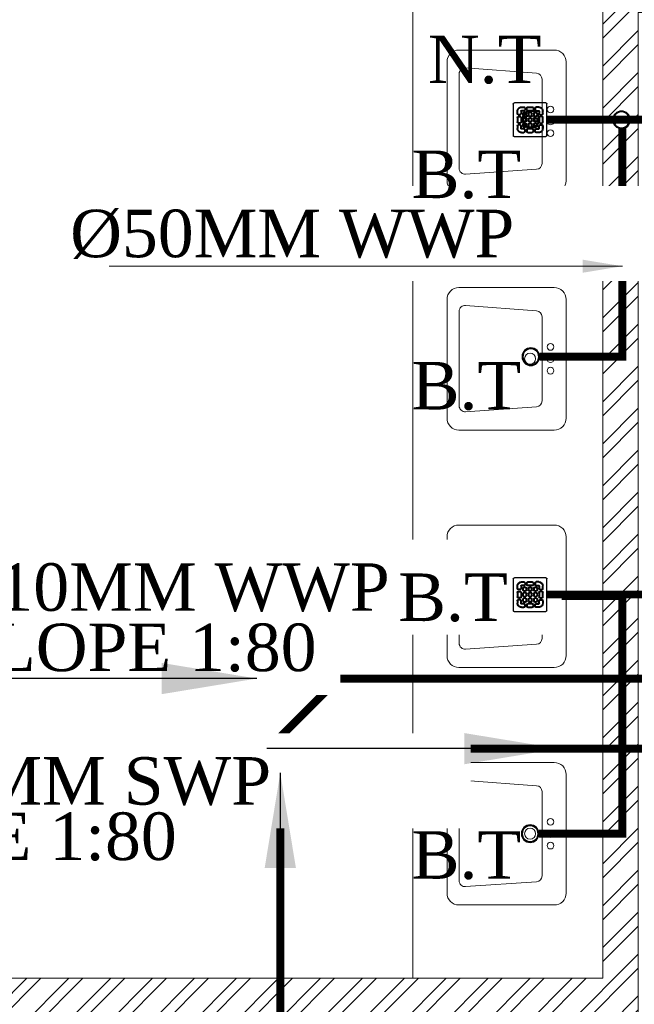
# Model space of a CAD drawing. Header units: inches. Extents: x 105152 to 158499, y 12149 to 30915.
# Tile 295 of 339: x 123823 to 123901, y 29265 to 29389. Entities that reach past the tile are written whole.
import ezdxf

# ---------------------------------------------------------------- set-up
doc = ezdxf.new("R2010")
doc.units = ezdxf.units.IN
doc.header["$MEASUREMENT"] = 0
doc.layers.add('PD_025_TEXT', color=61, linetype='Continuous')
doc.layers.add('PD_BASE', color=8, linetype='Continuous', transparency=0.5)
for name, color, linetype, lineweight in [('PP- 50DIA Soil Waste Sewer pipe', 54, 'Continuous', 25), ('PP- 75DIA Soil Waste Sewer pipe', 90, 'Continuous', 9), ('PP-Soil Pipe', 1, 'Continuous', 25), ('PP-SPRINKLER PIPE', 1, 'Continuous', 0), ('PP-TEXT', 7, 'Continuous', 40), ('PP-WWP', 3, 'Continuous', 25)]:
    doc.layers.add(name, color=color, linetype=linetype, lineweight=lineweight)
doc.styles.add('Arial', font='GOTHIC.TTF')
doc.styles.get("Standard").update_dxf_attribs({"font": 'arial.ttf', "height": 6})
doc.styles.add('TIMES NEW ROMAN', font='times.ttf')
doc.dimstyles.new('ISO-10', dxfattribs={"dimtxt": 6, "dimasz": 0.5, "dimexe": 1.25, "dimexo": 0.625, "dimtad": 1, "dimtoh": 1, "dimdec": 1, "dimlunit": 4, "dimtxsty": 'Standard', "dimblk": 'ARCHTICK', "dimcen": 2.5, "dimclrt": 3, "dimadec": 0, "dimazin": 0, "dimtfac": 1, "dimtdec": 1, "dimtmove": 1, "dimatfit": 3, "dimfxl": 1, "dimarcsym": 0})
doc.dimstyles.new('PP-DIM', dxfattribs={"dimtxt": 4, "dimasz": 1, "dimexe": 1, "dimexo": 1, "dimgap": 0.09, "dimtad": 0, "dimdec": 0, "dimzin": 0, "dimdsep": 46, "dimlunit": 4, "dimtxsty": 'TIMES NEW ROMAN', "dimblk": 'ARCHTICK', "dimcen": 0.09, "dimdle": 1, "dimclrd": 256, "dimclre": 256, "dimclrt": 256, "dimadec": 0, "dimazin": 0, "dimtfac": 1, "dimtdec": 4, "dimtofl": 0, "dimtmove": 1, "dimatfit": 3, "dimfxl": 1, "dimtolj": 1, "dimtzin": 0, "dimlwd": -1, "dimlwe": -1, "dimarcsym": 0})

# ---------------------------------------------------------------- blocks, each defined once
blk = doc.blocks.new('LV')
at = {"color": 251, "lineweight": 5}
for p, q in [((-254.0401739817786, 510.1021831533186), (254.0401739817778, 510.1021831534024)), ((-304.8401739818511, 50.80000000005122), (-304.8401739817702, 459.3021831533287)), ((-205.3310171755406, 127.0031444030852), (-226.34620448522, 430.7748868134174)), ((-201.0144701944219, 458.0358644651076), (203.0815871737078, 458.0358644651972)), ((228.4004074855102, 430.6067419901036), (205.474748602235, 126.8349995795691)), ((304.840173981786, 459.3021831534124), (304.8401739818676, 50.79999999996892)), ((180.1559282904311, 103.4641220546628), (-179.9992828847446, 103.4641220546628)), ((254.0401739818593, -4.11546e-11), (-254.0401739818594, 4.11546e-11))]:
    blk.add_line(p, q, dxfattribs=at)
for centre, radius in [((0.3542386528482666, 154.2893231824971), 23.5787407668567), ((-50.8000000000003, 67.18562783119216), 14.42670316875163), ((-2.274e-13, 67.18562783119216), 15.31096988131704), ((50.79999999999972, 67.18562783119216), 14.42670316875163)]:
    blk.add_circle(centre, radius, dxfattribs=at)
for centre, radius, start, end in [((-254.0401739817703, 459.3021831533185), 50.8, 90.00000000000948, 179.9999999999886), ((254.040173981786, 459.3021831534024), 50.8, 1.15136e-11, 90.0000000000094), ((-201.0144701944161, 432.6358644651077), 25.4, 90.0000000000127, 184.201645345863), ((203.0815871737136, 432.6358644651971), 25.4, 355.4179460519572, 90.00000000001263), ((-179.9992828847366, 128.8641220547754), 25.4, 184.2016453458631, 269.9999999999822), ((180.1559282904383, 128.8641220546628), 25.4, 269.9999999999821, 355.4179460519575), ((-254.0401739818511, 50.80000000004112), 50.8, 179.9999999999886, 269.9999999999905), ((254.0401739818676, 50.7999999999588), 50.8, 269.9999999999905, 1.14754e-11)]:
    blk.add_arc(centre, radius, start, end, dxfattribs=at)
blk = doc.blocks.new('FIRST FLOOR AR PLAN')
at = {"layer": 'PD_BASE', "lineweight": 5}
h = blk.add_hatch(dxfattribs=at)
h.set_pattern_fill('ANSI32', color=256, scale=10)
h.set_pattern_definition([(45, (123733.2206456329, 21360.11650467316), (-2.651650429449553, 2.651650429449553), []), (45, (123734.9884125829, 21360.11650467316), (-2.651650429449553, 2.651650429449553), [])])
h.paths.add_polyline_path([(123743.9915017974, 21362.19848516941), (123700.7415017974, 21362.19848516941), (123700.7415017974, 21357.69848516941), (123743.9915017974, 21357.69848516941)])
h.paths.add_polyline_path([(123658.7415017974, 21362.19848516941), (123615.4915017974, 21362.19848516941), (123615.4915017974, 21357.69848516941), (123658.7415017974, 21357.69848516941)], flags=17)
h.paths.add_polyline_path([(123743.9915017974, 21278.99848516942), (123743.9915017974, 21274.4984851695), (123905.9915017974, 21274.49848516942), (123905.9915017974, 21278.99848516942), (123752.9915017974, 21278.99848516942), (123752.9915017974, 21368.49848516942), (123812.9915017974, 21368.49848516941), (123812.9915017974, 21344.49848516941), (123817.4915017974, 21344.49848516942), (123817.4915017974, 21368.49848516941), (123896.9915017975, 21368.49848516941), (123896.9915017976, 21340.49848516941), (123901.4915017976, 21340.49848516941), (123901.4915017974, 21499.49848516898), (123905.9915017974, 21499.49848516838), (123905.9915017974, 21503.99848516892), (123896.9915017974, 21503.99848516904), (123896.9915017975, 21377.49848516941), (123752.9915017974, 21377.49848516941), (123752.9915017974, 21593.49846078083), (123743.9915017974, 21593.49846078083)])
h.paths.add_polyline_path([(123688.4915069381, 21269.56081110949), (123692.9915069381, 21269.56081110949), (123692.9915069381, 21274.49848516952), (123701.9915017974, 21274.49848516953), (123701.9915017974, 21278.99848516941), (123615.4915017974, 21278.99848516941), (123615.4915017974, 21434.49848516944), (123538.4915017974, 21434.49848516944), (123538.4915017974, 21429.99848516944), (123610.9915017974, 21429.99848516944), (123610.9915017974, 21278.99848516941), (123554.9915017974, 21278.99848516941), (123554.9915017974, 21274.49848516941), (123688.4915069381, 21274.49848516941)])
at = {"layer": 'PD_BASE', "lineweight": 5, "ltscale": 12}
blk.add_line((123872.9915017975, 21377.49848516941), (123872.9915017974, 21503.99848516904), dxfattribs=at)
at = {"layer": 'PD_BASE', "lineweight": 5}
blk.add_lwpolyline([(123905.9915017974, 21278.99848516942), (123752.9915017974, 21278.99848516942), (123752.9915017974, 21368.49848516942), (123812.9915017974, 21368.49848516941), (123812.9915017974, 21344.49848516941), (123817.4915017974, 21344.49848516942), (123817.4915017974, 21368.49848516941), (123896.9915017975, 21368.49848516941), (123896.9915017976, 21340.49848516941), (123901.4915017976, 21340.49848516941), (123901.4915017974, 21499.49848516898), (123905.9915017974, 21499.49848516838), (123905.9915017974, 21503.99848516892), (123896.9915017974, 21503.99848516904), (123896.9915017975, 21377.49848516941), (123752.9915017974, 21377.49848516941), (123752.9915017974, 21593.49846078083), (123743.9915017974, 21593.49846078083), (123743.9915017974, 21278.99848516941), (123743.9915017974, 21278.99848516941)], dxfattribs=at)
at = {"layer": 'PD_BASE', "ltscale": 12, "xscale": 0.0295236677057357, "yscale": 0.0295236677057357, "zscale": 0.0295236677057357, "rotation": 90}
for p in [(123892.3724440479, 21485.74848516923), (123892.3724440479, 21455.74848516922), (123892.3724440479, 21425.74848516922), (123892.3724440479, 21395.74848516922)]:
    blk.add_blockref('LV', p, dxfattribs=at)
blk = doc.blocks.new('BT-PP')
for radius in [37.51963646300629, 33.76767281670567]:
    blk.add_circle((0, 4.547473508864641e-13), radius)
blk = doc.blocks.new('PP-GRATING')
at = {"linetype": 'Continuous'}
for p, q in [((-53.13747282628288, -49.44342391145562), (-53.13747282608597, 49.44342391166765)), ((-49.72758152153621, 52.85331521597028), (49.72758152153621, 52.85331521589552)), ((-27.56328804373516, 40.69137005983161), (-27.56328804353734, 38.6454352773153)), ((-19.60687500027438, 40.69137005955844), (-27.56328705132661, 40.69137005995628)), ((-19.60687500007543, 38.6454352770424), (-27.56328705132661, 38.6454352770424)), ((-19.60687500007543, 38.6454352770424), (-19.60687500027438, 40.69137005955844)), ((-17.3336141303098, 31.82565266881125), (-17.33361413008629, 36.37217436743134)), ((-15.28767934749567, 36.37217433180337), (-17.3336141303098, 36.37217433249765)), ((-17.3336141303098, 31.82565266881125), (-15.2876793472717, 31.82565266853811)), ((-15.2876793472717, 31.82565266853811), (-15.28767934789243, 36.37217436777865)), ((-11.42313586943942, 36.37217242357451), (-11.42313586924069, 31.8256507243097)), ((-9.377201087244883, 36.37217242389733), (-11.42313586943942, 36.37217242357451)), ((-11.42313586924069, 31.82565076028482), (-9.377201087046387, 31.82565072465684)), ((-9.377201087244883, 36.37217242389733), (-9.377201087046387, 31.82565072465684)), ((-7.103939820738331, 38.64543329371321), (-7.103939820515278, 40.69136807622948)), ((-7.103940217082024, 40.6913679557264), (6.535625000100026, 40.6913679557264)), ((-7.103940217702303, 38.64543317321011), (6.535625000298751, 38.64543317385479)), ((6.535625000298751, 40.6913680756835), (6.535625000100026, 38.64543329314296)), ((8.808885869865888, 31.82565068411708), (8.808885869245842, 36.37217230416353)), ((10.85482065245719, 36.37217219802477), (8.808885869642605, 36.37217219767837)), ((8.808885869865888, 31.82565068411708), (10.85482065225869, 31.82565068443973)), ((10.85482065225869, 31.82565068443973), (10.85482065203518, 36.37217230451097)), ((14.71936413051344, 31.82565266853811), (14.71936413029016, 36.37217436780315)), ((14.71936413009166, 36.3721743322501), (16.76529891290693, 36.37217433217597)), ((16.76529891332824, 31.82565266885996), (14.71936413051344, 31.82565266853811)), ((16.76529891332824, 31.82565266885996), (16.76529891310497, 36.37217436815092)), ((19.03855978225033, 40.69137005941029), (26.99497183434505, 40.69137005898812)), ((19.03855978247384, 38.64543527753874), (19.03855978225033, 40.69137005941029)), ((19.03855978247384, 38.64543527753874), (26.99497183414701, 38.64543527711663)), ((26.99497282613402, 40.69137005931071), (26.99497282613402, 38.64543527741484)), ((52.56915760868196, 50.01173912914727), (52.5691576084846, -48.87510869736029)), ((-38.92959239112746, 27.27913092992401), (-40.9755271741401, 27.27913092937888)), ((-40.9755271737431, 27.27913152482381), (-40.9755271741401, 19.32271800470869)), ((-38.92959239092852, 19.32271800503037), (-40.97552717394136, 19.32271811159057)), ((-40.97552717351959, 6.819783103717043), (-40.97552717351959, -6.819781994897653)), ((-38.92959239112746, 6.819783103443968), (-40.97552717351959, 6.819783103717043)), ((-38.92959239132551, 27.2791315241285), (-38.92959239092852, 19.32271800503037)), ((-38.92959239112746, 6.819783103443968), (-38.92959239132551, -6.819781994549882)), ((-36.65633152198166, 17.04945701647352), (-32.10981017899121, 17.0494570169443)), ((-36.65633152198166, 17.04945701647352), (-36.65633152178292, 15.00352223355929)), ((-36.65633152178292, 15.00352223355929), (-32.10981017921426, 15.00352223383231)), ((-32.10980978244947, 11.1389787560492), (-36.65633132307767, 11.1389787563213)), ((-36.65633132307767, 11.1389787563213), (-36.65633132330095, 9.093043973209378)), ((-32.10980978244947, 9.093043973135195), (-36.65633132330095, 9.093043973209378)), ((-32.10980978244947, 9.093043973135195), (-32.10980978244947, 11.1389787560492)), ((-29.83654891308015, 19.32271788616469), (-29.83654891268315, 27.27913104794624)), ((-27.79061413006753, 27.27913104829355), (-29.83654891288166, 27.27913092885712)), ((-29.83654891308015, 19.32271788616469), (-27.79061413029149, 19.32271788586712)), ((-29.83654891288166, -6.819782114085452), (-29.83654891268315, 6.819783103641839)), ((-29.83654891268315, 6.819783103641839), (-27.79061413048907, 6.819783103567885)), ((-27.79061413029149, 19.32271788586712), (-27.79061413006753, 27.27913104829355)), ((-27.79061413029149, -6.819782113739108), (-27.79061413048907, 6.819783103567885)), ((-27.56328804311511, 29.55239179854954), (-27.56328804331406, 27.5064570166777)), ((-27.56328804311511, 29.55239179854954), (-19.60687539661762, 29.55239179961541)), ((-27.56328804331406, 27.5064570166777), (-19.60687539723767, 27.50645701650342)), ((-23.92607065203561, 14.77619622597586), (-23.92607065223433, 19.32271792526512)), ((-21.88013586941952, 19.32271792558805), (-23.92607065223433, 19.32271792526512)), ((-21.88013586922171, 14.77619622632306), (-23.92607065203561, 14.77619622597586)), ((-23.92607065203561, -2.27326066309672), (-23.92607065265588, 2.273261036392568)), ((-21.8801358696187, 2.273261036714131), (-23.92607065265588, 2.273261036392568)), ((-21.88013586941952, 14.77619626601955), (-21.88013586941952, 19.32271788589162)), ((-21.8801358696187, -2.273260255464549), (-21.8801358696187, 2.273261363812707)), ((-19.60687539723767, 27.50645701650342), (-19.60687539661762, 29.55239179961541)), ((-19.60687500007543, 23.64191361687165), (-15.06035345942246, 23.64191361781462)), ((-19.60687499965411, 21.59597883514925), (-19.60687500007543, 23.64191361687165)), ((-19.60687480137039, 21.59597875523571), (-15.0603532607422, 21.59597875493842)), ((-15.06035365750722, 12.50293527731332), (-19.60687499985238, 12.50293527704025)), ((-19.60687460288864, 12.50293535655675), (-19.60687460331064, 10.45700057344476)), ((-15.0603532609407, 10.45700057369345), (-19.60687460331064, 10.45700057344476)), ((-19.60687499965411, 6.592456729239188), (-15.06035345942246, 6.592456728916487)), ((-19.60687499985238, 4.546521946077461), (-19.60687499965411, 6.592456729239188)), ((-19.60687480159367, 4.546522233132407), (-15.0603532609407, 4.546522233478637)), ((-15.06035345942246, 23.64191361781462), (-15.06035345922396, 21.59597883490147)), ((-15.06035326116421, 12.50293535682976), (-15.0603532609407, 10.45700057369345)), ((-15.06035345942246, 6.592456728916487), (-15.06035345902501, 4.546521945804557)), ((-12.78709239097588, 19.32271784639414), (-12.78709239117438, 14.77619614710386)), ((-10.74115760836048, 19.32271796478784), (-12.78709239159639, 19.32271796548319)), ((-12.78709239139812, 14.7761963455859), (-10.74115760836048, 14.77619634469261)), ((-12.78709239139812, 2.273261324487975), (-12.78709239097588, -2.273260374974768)), ((-10.74115760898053, 2.27326107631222), (-12.78709239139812, 2.273261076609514)), ((-10.74115760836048, 19.32271796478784), (-10.74115760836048, 14.77619634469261)), ((-10.74115760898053, 2.27326107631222), (-10.74115760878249, -2.273260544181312)), ((-7.103940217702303, 29.55238981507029), (6.535625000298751, 29.55238981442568)), ((-7.103940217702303, 29.55238981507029), (-7.103940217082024, 27.50645503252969)), ((-7.103940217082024, 27.50645503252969), (6.535625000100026, 27.50645503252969)), ((-6.876614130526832, 14.7761961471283), (-6.876614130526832, 19.32271784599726)), ((-4.830679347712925, 19.3227178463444), (-6.876614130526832, 19.32271784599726)), ((-4.830679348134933, 14.77619614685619), (-6.876614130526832, 14.7761961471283)), ((-6.876614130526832, -2.273260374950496), (-6.876614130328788, 2.273261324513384)), ((-4.830679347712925, 2.273261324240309), (-6.876614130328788, 2.273261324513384)), ((-4.830679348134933, 14.77619614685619), (-4.830679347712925, 19.3227178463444)), ((-4.830679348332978, -2.273260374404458), (-4.830679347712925, 2.273261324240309)), ((-2.557418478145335, 23.64191353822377), (1.98910306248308, 23.64191353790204)), ((-2.55741847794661, 21.59597875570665), (-2.557418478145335, 23.64191353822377)), ((-2.55741847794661, 21.59597875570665), (1.989103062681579, 21.59597875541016)), ((1.98910326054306, 12.50293527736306), (-2.557418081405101, 12.50293527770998)), ((-2.557418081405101, 12.50293527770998), (-2.557418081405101, 10.45700049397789)), ((1.989103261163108, 10.45700049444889), (-2.557418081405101, 10.45700049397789)), ((-2.557418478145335, 6.592457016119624), (1.98910306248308, 6.592457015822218)), ((-2.557418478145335, 4.546522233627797), (-2.557418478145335, 6.592457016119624)), ((-2.557418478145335, 4.546522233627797), (1.98910306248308, 4.546522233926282)), ((1.98910306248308, 23.64191353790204), (1.989103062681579, 21.59597875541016)), ((1.98910326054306, 12.50293527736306), (1.989103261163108, 10.45700049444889)), ((1.98910306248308, 6.592457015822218), (1.98910306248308, 4.546522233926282)), ((4.262364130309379, 19.32271788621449), (4.262364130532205, 14.77619626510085)), ((6.308298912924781, 19.32271788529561), (4.262364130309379, 19.32271788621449)), ((4.262364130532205, 14.77619626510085), (6.308298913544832, 14.77619626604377)), ((4.262364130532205, 2.273261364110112), (4.262364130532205, -2.273260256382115)), ((6.308298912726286, 2.273261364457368), (4.262364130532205, 2.273261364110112)), ((6.308298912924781, 19.32271788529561), (6.308298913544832, 14.77619626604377)), ((6.308298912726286, 2.273261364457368), (6.308298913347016, -2.273260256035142)), ((6.535625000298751, 29.55238981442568), (6.535625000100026, 27.50645503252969)), ((10.17284239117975, 14.77619614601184), (10.1728423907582, 19.32271784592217)), ((12.21877717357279, 19.32271784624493), (10.1728423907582, 19.32271784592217)), ((12.21877717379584, 14.77619614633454), (10.17284239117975, 14.77619614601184)), ((10.17284239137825, -2.273260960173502), (10.17284239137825, 2.273260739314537)), ((12.21877717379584, 2.273260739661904), (10.17284239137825, 2.273260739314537)), ((12.21877717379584, 14.77619614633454), (12.21877717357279, 19.32271784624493)), ((12.21877717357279, -2.273260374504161), (12.21877717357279, 2.273261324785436)), ((14.49203804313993, 23.64191353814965), (19.03855958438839, 23.64191353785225)), ((14.49203804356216, 21.59597875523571), (14.49203804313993, 23.64191353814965)), ((14.49203804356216, 21.59597875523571), (19.03855958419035, 21.59597875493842)), ((19.03855978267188, 12.50293527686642), (14.49203844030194, 12.50293527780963)), ((14.49203844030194, 12.50293527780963), (14.49203843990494, 10.45700049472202)), ((19.03855978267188, 10.45700049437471), (14.49203843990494, 10.45700049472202)), ((14.49203804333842, 6.592456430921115), (19.0385595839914, 6.59245643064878)), ((14.49203804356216, 4.546521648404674), (14.49203804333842, 6.592456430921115)), ((14.49203804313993, 4.546522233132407), (19.03855958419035, 4.546522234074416)), ((26.99497282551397, 29.55239179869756), (19.03856017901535, 29.55239179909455)), ((19.03856017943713, 27.50645701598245), (19.03856017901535, 29.55239179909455)), ((26.99497282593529, 27.50645701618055), (19.03856017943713, 27.50645701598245)), ((19.03855958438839, 23.64191353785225), (19.03855958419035, 21.59597875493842)), ((19.03855978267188, 12.50293527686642), (19.03855978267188, 10.45700049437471)), ((19.0385595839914, 6.59245643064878), (19.03855958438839, 4.546521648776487)), ((21.31182065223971, 19.32271788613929), (21.31182065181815, 14.77619626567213)), ((23.35775543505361, 19.32271788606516), (21.31182065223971, 19.32271788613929)), ((21.31182065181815, 14.77619626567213), (23.35775543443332, 14.776196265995)), ((21.31182065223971, 2.273261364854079), (21.31182065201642, -2.273260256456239)), ((23.35775543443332, 2.273260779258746), (21.3118206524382, 2.27326077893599)), ((23.35775543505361, 19.32271788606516), (23.35775543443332, 14.776196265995)), ((23.35775543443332, 2.273260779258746), (23.35775543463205, -2.273260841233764)), ((26.99497282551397, 29.55239179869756), (26.99497282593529, 27.50645701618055)), ((27.22229891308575, 19.32271788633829), (27.22229891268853, 27.27913104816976)), ((27.22229891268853, 27.27913104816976), (29.26823369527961, 27.27913092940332)), ((29.26823369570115, 19.32271788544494), (27.22229891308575, 19.32271788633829)), ((27.22229891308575, -6.819782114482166), (27.22229891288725, 6.819783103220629)), ((29.26823369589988, 6.819783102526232), (27.22229891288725, 6.819783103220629)), ((29.26823369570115, 19.32271788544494), (29.2682336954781, 27.27913104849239)), ((29.2682336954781, -6.819782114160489), (29.26823369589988, 6.819783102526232)), ((36.08801630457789, 17.04945701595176), (31.54149496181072, 17.04945701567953)), ((36.08801630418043, 15.00352223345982), (31.54149496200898, 15.00352223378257)), ((31.5414945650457, 11.13897875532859), (36.0880161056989, 11.13897875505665)), ((31.5414945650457, 9.09304397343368), (31.5414945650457, 11.13897875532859)), ((31.5414945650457, 9.09304397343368), (36.08801610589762, 9.093043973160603)), ((36.08801630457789, 17.04945701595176), (36.08801630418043, 15.00352223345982)), ((36.0880161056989, 11.13897875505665), (36.08801610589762, 9.093043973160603)), ((38.36127717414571, 27.2791315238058), (38.36127717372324, 19.3227180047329)), ((38.36127717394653, 27.27913092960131), (40.40721195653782, 27.27913092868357)), ((38.36127717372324, 19.3227180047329), (40.40721195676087, 19.32271811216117)), ((38.36127717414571, 6.819783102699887), (38.36127717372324, -6.819781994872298)), ((38.36127717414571, 6.819783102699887), (40.40721195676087, 6.819783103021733)), ((40.40721195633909, 27.2791315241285), (40.40721195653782, 19.32271800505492)), ((40.40721195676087, 6.819783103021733), (40.40721195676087, -6.819781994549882)), ((-40.9755271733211, -6.819781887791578), (-38.92959239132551, -6.819781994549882)), ((-40.9755271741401, -27.27913193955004), (-40.9755271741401, -19.32271842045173)), ((-38.92959239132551, -19.32271842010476), (-40.97552717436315, -19.32271852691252)), ((-38.92959239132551, -27.2791313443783), (-40.97552717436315, -27.27913134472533)), ((-38.92959239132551, -27.27913193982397), (-38.92959239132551, -19.32271842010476)), ((-36.65633152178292, -9.093042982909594), (-32.10981017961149, -9.093042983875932)), ((-36.65633152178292, -9.093042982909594), (-36.65633152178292, -11.13897776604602)), ((-36.65633152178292, -11.13897776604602), (-32.10981017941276, -11.13897776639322)), ((-36.65633152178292, -17.04945743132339), (-36.65633152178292, -15.00352264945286)), ((-36.65633152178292, -15.00352264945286), (-32.10981017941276, -15.00352264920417)), ((-36.65633152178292, -17.04945743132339), (-32.10981017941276, -17.04945743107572)), ((-32.10981017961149, -9.093042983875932), (-32.10981053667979, -11.13897776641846)), ((-29.83654891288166, -6.819782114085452), (-27.79061413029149, -6.819782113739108)), ((-29.83654891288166, -19.32271830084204), (-27.79061413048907, -19.32271830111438)), ((-29.83654891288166, -19.32271830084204), (-29.83654891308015, -27.27913146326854)), ((-27.79061413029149, -27.27913146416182), (-29.83654891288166, -27.27913134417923)), ((-27.79061413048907, -19.32271830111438), (-27.79061413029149, -27.27913146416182)), ((-27.56328804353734, -27.50645743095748), (-19.60687539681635, -27.50645743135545)), ((-27.56328804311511, -29.55239221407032), (-27.56328804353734, -27.50645743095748)), ((-27.56328804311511, -29.55239221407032), (-19.60687539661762, -29.5523922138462)), ((-21.8801358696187, -2.273260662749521), (-23.92607065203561, -2.27326066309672)), ((-23.92607065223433, -19.32271681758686), (-23.92607065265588, -14.77619511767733)), ((-21.8801358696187, -14.77619511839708), (-23.92607065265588, -14.77619511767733)), ((-21.88013586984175, -19.32271681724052), (-23.92607065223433, -19.32271681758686)), ((-21.8801358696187, -19.32271677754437), (-21.88013586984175, -14.77619515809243)), ((-19.60687500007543, -10.45699942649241), (-15.06035345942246, -10.456999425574)), ((-19.60687499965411, -12.50293420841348), (-19.60687500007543, -10.45699942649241)), ((-15.0603532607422, -21.59597776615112), (-19.60687500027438, -21.59597776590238)), ((-19.60687539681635, -27.50645743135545), (-19.60687539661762, -29.5523922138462)), ((-15.06035365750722, -4.546521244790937), (-19.60687499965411, -4.546521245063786)), ((-19.60687460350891, -4.546521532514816), (-19.60687460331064, -6.592456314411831)), ((-15.06035326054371, -6.592456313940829), (-19.60687460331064, -6.592456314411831)), ((-19.6068748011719, -12.50293428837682), (-15.0603532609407, -12.50293428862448)), ((-19.60687460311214, -21.59597768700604), (-19.60687460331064, -23.6419124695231)), ((-15.06035326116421, -23.64191246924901), (-19.60687460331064, -23.6419124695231)), ((-15.0603532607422, -4.546521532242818), (-15.06035326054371, -6.592456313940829)), ((-15.06035345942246, -10.456999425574), (-15.06035345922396, -12.5029342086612)), ((-15.0603532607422, -21.59597768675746), (-15.06035326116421, -23.64191246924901)), ((-12.78709239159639, -2.27326054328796), (-10.74115760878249, -2.273260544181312)), ((-12.78709239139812, -14.77619519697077), (-12.78709239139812, -19.32271689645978)), ((-10.74115760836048, -14.77619507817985), (-12.78709239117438, -14.77619507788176)), ((-12.78709239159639, -19.32271669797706), (-10.74115760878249, -19.32271669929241)), ((-10.74115760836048, -14.77619507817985), (-10.74115760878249, -19.32271669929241)), ((-7.103940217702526, -27.5064560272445), (6.535624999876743, -27.50645602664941)), ((-7.103940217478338, -29.55239081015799), (-7.103940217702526, -27.5064560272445)), ((-7.103940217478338, -29.55239081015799), (6.535624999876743, -29.5523908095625)), ((-4.830679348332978, -2.273260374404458), (-6.876614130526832, -2.273260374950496)), ((-6.876614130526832, -19.32271689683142), (-6.876614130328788, -14.77619519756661)), ((-4.830679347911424, -14.77619519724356), (-6.876614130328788, -14.77619519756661)), ((-4.830679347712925, -19.32271689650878), (-6.876614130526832, -19.32271689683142)), ((-4.830679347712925, -19.32271689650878), (-4.830679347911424, -14.77619519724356)), ((1.98910326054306, -4.546521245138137), (-2.557418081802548, -4.546521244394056)), ((-2.557418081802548, -4.546521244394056), (-2.557418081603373, -6.59245602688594)), ((1.989103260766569, -6.592456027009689), (-2.557418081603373, -6.59245602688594)), ((-2.557418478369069, -10.45699950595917), (1.98910306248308, -10.45699950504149)), ((-2.557418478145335, -12.50293428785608), (-2.557418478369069, -10.45699950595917)), ((-2.557418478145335, -12.50293428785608), (1.98910306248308, -12.5029342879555)), ((1.989103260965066, -21.59597776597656), (-2.557418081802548, -21.59597776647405)), ((-2.557418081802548, -21.59597776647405), (-2.557418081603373, -23.64191254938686)), ((1.989103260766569, -23.64191254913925), (-2.557418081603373, -23.64191254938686)), ((1.98910326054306, -4.546521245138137), (1.989103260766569, -6.592456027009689)), ((1.98910306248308, -10.45699950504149), (1.98910306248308, -12.5029342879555)), ((1.989103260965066, -21.59597776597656), (1.989103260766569, -23.64191254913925)), ((4.262364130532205, -2.273260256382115), (6.308298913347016, -2.273260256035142)), ((4.262364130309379, -14.77619515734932), (4.262364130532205, -19.32271677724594)), ((6.308298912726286, -14.77619515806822), (4.262364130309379, -14.77619515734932)), ((4.262364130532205, -19.32271677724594), (6.308298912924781, -19.32271677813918)), ((6.308298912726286, -14.77619515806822), (6.308298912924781, -19.32271677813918)), ((6.535624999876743, -29.5523908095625), (6.535624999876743, -27.50645602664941)), ((12.21877717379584, -2.273260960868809), (10.17284239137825, -2.273260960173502)), ((10.1728423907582, -19.32271689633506), (10.17284239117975, -14.77619519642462)), ((12.21877717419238, -14.77619519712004), (10.17284239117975, -14.77619519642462)), ((12.21877717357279, -19.32271689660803), (10.1728423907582, -19.32271689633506)), ((12.21877717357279, -19.32271689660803), (12.21877717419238, -14.77619519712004)), ((19.03855978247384, -4.54652124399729), (14.4920384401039, -4.546521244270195)), ((14.49203843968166, -4.546521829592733), (14.4920384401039, -6.592456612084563)), ((19.03855978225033, -6.592456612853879), (14.4920384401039, -6.592456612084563)), ((14.49203804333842, -10.45699950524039), (19.03855958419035, -10.4569995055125)), ((14.49203804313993, -12.50293428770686), (14.49203804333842, -10.45699950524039)), ((14.49203804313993, -12.50293428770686), (19.03855958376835, -12.50293428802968)), ((19.03855978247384, -21.59597776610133), (14.49203804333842, -21.59597776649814)), ((14.4920384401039, -21.59597776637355), (14.4920384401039, -23.64191254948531)), ((19.03855978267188, -23.64191254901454), (14.4920384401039, -23.64191254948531)), ((19.03855978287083, -4.546521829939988), (19.03855978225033, -6.592456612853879)), ((19.03855958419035, -10.4569995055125), (19.03855958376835, -12.50293428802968)), ((19.03855978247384, -21.59597776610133), (19.03855978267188, -23.64191254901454)), ((26.99497282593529, -27.50645743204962), (19.03856017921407, -27.50645743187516)), ((19.03856017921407, -27.50645743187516), (19.03856017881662, -29.55239221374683)), ((26.99497282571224, -29.55239221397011), (19.03856017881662, -29.55239221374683)), ((21.31182065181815, -2.273260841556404), (23.35775543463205, -2.273260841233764)), ((21.31182065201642, -14.77619515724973), (21.31182065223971, -19.32271677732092)), ((23.35775543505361, -14.77619515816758), (21.31182065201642, -14.77619515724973)), ((21.31182065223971, -19.32271677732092), (23.35775543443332, -19.32271677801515)), ((23.35775543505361, -14.77619515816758), (23.35775543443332, -19.32271677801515)), ((26.99497282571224, -29.55239221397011), (26.99497282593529, -27.50645743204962)), ((29.2682336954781, -6.819782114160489), (27.22229891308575, -6.819782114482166)), ((27.22229891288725, -19.32271830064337), (27.22229891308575, -27.27913146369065)), ((29.26823369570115, -19.32271830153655), (27.22229891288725, -19.32271830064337)), ((27.22229891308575, -27.27913146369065), (29.26823369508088, -27.27913134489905)), ((29.26823369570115, -19.32271830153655), (29.2682336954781, -27.279131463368)), ((36.0880163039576, -9.09304298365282), (31.54149496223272, -9.093042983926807)), ((31.54149496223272, -9.093042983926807), (31.54149531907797, -11.13897776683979)), ((36.08801630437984, -11.13897776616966), (31.54149496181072, -11.13897776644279)), ((36.0880163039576, -15.00352264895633), (31.54149496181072, -15.00352264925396)), ((36.08801630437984, -17.04945743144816), (31.54149496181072, -17.04945743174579)), ((36.0880163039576, -9.09304298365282), (36.08801630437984, -11.13897776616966)), ((36.08801630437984, -17.04945743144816), (36.0880163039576, -15.00352264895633)), ((40.40721195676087, -6.819781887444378), (38.36127717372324, -6.819781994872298)), ((38.36127717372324, -19.32271842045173), (40.40721195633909, -19.32271852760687)), ((38.36127717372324, -27.27913193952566), (38.36127717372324, -19.32271842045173)), ((38.36127717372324, -27.27913134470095), (40.40721195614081, -27.27913134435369)), ((40.40721195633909, -27.27913193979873), (40.40721195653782, -19.32271842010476)), ((49.15926630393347, -52.28500000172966), (-50.29589673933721, -52.28500000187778)), ((-27.56328804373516, -40.69137047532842), (-27.56328804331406, -38.64543569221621)), ((-19.60687500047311, -38.6454356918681), (-27.56328705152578, -38.64543569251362)), ((-19.60687500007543, -40.69137047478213), (-27.56328705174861, -40.69137047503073)), ((-19.60687500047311, -38.6454356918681), (-19.60687500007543, -40.69137047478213)), ((-17.33361413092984, -31.82565308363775), (-17.33361413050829, -36.37217478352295)), ((-17.33361413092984, -31.82565308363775), (-15.28767934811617, -31.82565308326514)), ((-15.28767934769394, -36.37217474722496), (-17.33361413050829, -36.37217474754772)), ((-15.28767934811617, -31.82565308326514), (-15.28767934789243, -36.37217478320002)), ((-11.42313586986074, -36.37217341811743), (-11.42313587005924, -31.82565171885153)), ((-11.42313587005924, -31.82565175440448), (-9.377201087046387, -31.82565171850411)), ((-9.377201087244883, -36.37217341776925), (-11.42313586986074, -36.37217341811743)), ((-9.377201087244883, -36.37217341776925), (-9.377201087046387, -31.82565171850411)), ((6.535624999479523, -38.64543428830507), (-7.103939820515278, -38.6454342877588)), ((-7.103939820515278, -38.6454342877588), (-7.103939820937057, -40.6913690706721)), ((6.535624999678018, -40.6913690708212), (-7.103939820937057, -40.6913690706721)), ((6.546979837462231, -38.68367258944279), (6.535517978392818, -40.72957526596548)), ((8.808885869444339, -31.82565168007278), (8.808885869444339, -36.37217329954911)), ((8.808885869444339, -31.82565168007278), (10.85482065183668, -31.82565167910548)), ((8.83294082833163, -36.42318279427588), (10.87884350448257, -36.4346446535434)), ((10.85482065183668, -31.82565167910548), (10.85482065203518, -36.37217329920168)), ((14.71936413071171, -31.82565308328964), (14.71936412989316, -36.37217478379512)), ((16.76529891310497, -31.82565308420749), (14.71936413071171, -31.82565308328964)), ((14.71936412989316, -36.3721747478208), (16.76529891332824, -36.37217474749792)), ((16.76529891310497, -31.82565308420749), (16.76529891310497, -36.37217478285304)), ((19.03855978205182, -38.64543569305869), (19.03855978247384, -40.69137047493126)), ((19.03855978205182, -38.64543569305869), (26.99497183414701, -38.64543569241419)), ((19.03855978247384, -40.69137047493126), (26.99497183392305, -40.69137047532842)), ((26.99497282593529, -40.69137047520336), (26.99497282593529, -38.64543569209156))]:
    blk.add_line(p, q, dxfattribs=at)
for centre, radius, start, end in [((-49.72758152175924, 49.44342391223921), 3.409891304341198, 89.99999999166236, 179.9999999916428), ((-27.56328804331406, 27.27913092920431), 13.41223913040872, 89.99999498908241, 179.9999970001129), ((-27.56328804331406, 27.27913092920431), 11.366304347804, 89.99999498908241, 179.9999970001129), ((-19.60687499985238, 31.82565266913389), 4.319195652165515, 269.9999899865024, 359.9999999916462), ((-19.60687499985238, 31.82565266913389), 2.273260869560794, 269.9999899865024, 359.9999999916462), ((-19.60687499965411, 36.37217440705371), 4.319195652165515, 359.9999990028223, 89.99999999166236), ((-19.60687499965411, 36.37217440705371), 2.273260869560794, 359.9999990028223, 89.99999999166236), ((-7.103940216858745, 36.37217242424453), 4.319195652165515, 89.99998998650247, 179.9999999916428), ((-7.103940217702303, 31.82565068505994), 4.319195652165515, 179.9999990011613, 269.9999999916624), ((-7.103940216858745, 36.37217242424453), 2.273260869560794, 89.99998998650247, 179.9999999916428), ((-7.103940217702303, 31.82565068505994), 2.273260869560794, 179.9999990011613, 269.9999999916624), ((6.535625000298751, 31.8256506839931), 4.319195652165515, 269.9999999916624, 359.9999999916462), ((6.535625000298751, 31.8256506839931), 2.273260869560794, 269.9999999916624, 359.9999999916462), ((6.535625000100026, 36.37217242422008), 4.319195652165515, 359.9999970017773, 89.99999999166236), ((6.535625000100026, 36.37217242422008), 2.273260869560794, 359.9999970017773, 89.99999999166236), ((19.03855978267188, 36.37217440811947), 4.319195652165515, 89.99999999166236, 180.0000010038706), ((19.03855978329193, 31.82565266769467), 4.319195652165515, 179.9999999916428, 270.0000099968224), ((19.03855978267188, 36.37217440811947), 2.273260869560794, 89.99999999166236, 180.0000010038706), ((19.03855978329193, 31.82565266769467), 2.273260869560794, 179.9999999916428, 270.0000099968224), ((26.99497282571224, 27.27913092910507), 13.41223913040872, 3.0032057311e-06, 90.00000499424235), ((26.99497282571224, 27.27913092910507), 11.366304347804, 3.0032057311e-06, 90.00000499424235), ((49.72758152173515, 50.01173912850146), 2.841576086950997, 359.9999999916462, 89.99999999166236), ((-36.65633152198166, 19.3227178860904), 4.319195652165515, 179.9999970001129, 269.9999999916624), ((-36.65633152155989, 6.819783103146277), 4.319195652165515, 89.99999498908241, 179.9999999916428), ((-36.65633152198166, 19.3227178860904), 2.273260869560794, 179.9999970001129, 269.9999999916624), ((-36.65633152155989, 6.819783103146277), 2.273260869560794, 89.99999498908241, 179.9999999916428), ((-32.10980978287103, 19.32271788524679), 4.319195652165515, 269.9999899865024, 359.9999999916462), ((-32.10980978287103, 19.32271788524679), 2.273260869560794, 269.9999899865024, 359.9999999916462), ((-32.10980978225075, 6.81978310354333), 4.319195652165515, 359.9999999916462, 89.99999999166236), ((-32.10980978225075, 6.81978310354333), 2.273260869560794, 359.9999999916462, 89.99999999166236), ((-27.56328804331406, 27.27913092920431), 2.273260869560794, 89.99999999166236, 179.9999970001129), ((-27.56328804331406, 27.27913092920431), 0.2273260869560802, 89.99999999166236, 179.9999970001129), ((-19.60687499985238, 19.32271796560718), 4.319195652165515, 89.99999999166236, 180.0000010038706), ((-19.60687499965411, 14.77619622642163), 4.319195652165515, 179.9999999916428, 270.0000099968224), ((-19.60687500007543, 2.273261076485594), 4.319195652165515, 89.99999999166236, 180.0000010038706), ((-19.60687499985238, 19.32271788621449), 2.273260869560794, 89.99999498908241, 179.9999999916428), ((-19.60687499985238, 19.32271796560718), 2.273260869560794, 89.99999999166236, 180.0000010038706), ((-19.60687499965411, 14.77619614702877), 2.273260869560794, 179.9999970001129, 269.9999999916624), ((-19.60687499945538, 2.273261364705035), 2.273260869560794, 89.99999498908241, 179.9999999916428), ((-19.60687500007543, 2.273261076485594), 2.273260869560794, 89.99999999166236, 180.0000010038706), ((-15.0603532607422, 19.32271796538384), 4.319195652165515, 359.9999999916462, 90.00000499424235), ((-15.0603532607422, 19.32271788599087), 2.273260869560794, 359.9999990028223, 89.99999999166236), ((-15.0603532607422, 14.77619614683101), 2.273260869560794, 269.9999899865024, 359.9999999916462), ((-15.06035326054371, 14.7761962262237), 4.319195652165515, 269.9999999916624, 3.0032057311e-06), ((-15.0603532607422, 2.273261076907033), 4.319195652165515, 359.9999999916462, 90.00000499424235), ((-15.0603532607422, 2.273261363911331), 2.273260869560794, 359.9999990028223, 89.99999999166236), ((-2.557418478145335, 19.32271788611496), 4.319195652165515, 89.99999999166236, 180.0000010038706), ((-2.55741847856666, 14.77619614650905), 4.319195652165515, 179.9999999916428, 270.0000099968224), ((-2.557418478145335, 2.273261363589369), 4.319195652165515, 89.99999999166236, 180.0000010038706), ((-2.557418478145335, 19.32271788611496), 2.273260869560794, 89.99999999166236, 180.0000010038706), ((-2.557418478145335, 19.32271788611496), 2.273260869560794, 89.99999999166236, 180.0000010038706), ((-2.55741847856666, 14.77619614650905), 2.273260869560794, 179.9999999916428, 270.0000099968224), ((-2.557418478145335, 2.273261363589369), 2.273260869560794, 89.99999999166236, 180.0000010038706), ((-2.557418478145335, 2.273261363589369), 2.273260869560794, 89.99999999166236, 180.0000010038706), ((1.989103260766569, 19.32271788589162), 4.319195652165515, 359.9999999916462, 90.00000499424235), ((1.989103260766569, 19.32271788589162), 2.273260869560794, 359.9999999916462, 90.00000499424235), ((1.98910326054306, 14.77619614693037), 2.273260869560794, 269.9999999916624, 3.0032057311e-06), ((1.98910326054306, 14.77619614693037), 4.319195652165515, 269.9999999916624, 3.0032057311e-06), ((1.989103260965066, 2.273261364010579), 4.319195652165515, 359.9999999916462, 90.00000499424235), ((1.989103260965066, 2.273261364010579), 2.273260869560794, 359.9999999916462, 90.00000499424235), ((14.49203804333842, 19.3227178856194), 4.319195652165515, 89.99999999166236, 180.0000010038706), ((14.49203804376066, 14.77619614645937), 4.319195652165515, 179.9999999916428, 270.0000099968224), ((14.49203804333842, 2.273260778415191), 4.319195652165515, 89.99999999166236, 180.0000010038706), ((14.49203804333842, 19.3227178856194), 2.273260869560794, 89.99999999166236, 180.0000010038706), ((14.49203804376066, 14.77619614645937), 2.273260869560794, 179.9999999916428, 270.0000099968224), ((14.49203804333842, 2.273261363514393), 2.273260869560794, 89.99999999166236, 180.0000010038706), ((14.49203804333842, 2.273260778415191), 2.273260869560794, 89.99999999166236, 180.0000010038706), ((19.03855978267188, 19.32271788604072), 4.319195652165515, 359.9999999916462, 90.00000499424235), ((19.03855978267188, 19.32271788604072), 2.273260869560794, 359.9999999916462, 90.00000499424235), ((19.03855978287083, 14.77619614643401), 2.273260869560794, 269.9999999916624, 3.0032057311e-06), ((19.03855978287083, 14.77619614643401), 4.319195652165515, 269.9999999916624, 3.0032057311e-06), ((19.03855978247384, 2.273260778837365), 4.319195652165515, 359.9999999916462, 90.00000499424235), ((19.03855978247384, 2.273261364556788), 2.273260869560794, 359.9999999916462, 90.00000499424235), ((26.99497282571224, 27.27913092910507), 2.273260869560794, 3.0032057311e-06, 89.99999999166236), ((26.99497282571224, 27.27913092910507), 0.2273260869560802, 3.0032057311e-06, 89.99999999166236), ((31.54149456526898, 19.32271788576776), 4.319195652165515, 179.9999999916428, 270.0000099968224), ((31.54149456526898, 6.819783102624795), 4.319195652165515, 89.99999999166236, 179.9999999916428), ((31.54149456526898, 19.32271788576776), 2.273260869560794, 179.9999999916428, 270.0000099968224), ((31.54149456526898, 6.819783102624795), 2.273260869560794, 89.99999999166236, 179.9999999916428), ((36.08801630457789, 19.32271788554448), 2.273260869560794, 269.9999999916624, 3.0032057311e-06), ((36.08801630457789, 19.32271788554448), 4.319195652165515, 269.9999999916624, 3.0032057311e-06), ((36.08801630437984, 6.819783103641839), 4.319195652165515, 359.9999999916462, 90.00000499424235), ((36.08801630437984, 6.819783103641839), 2.273260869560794, 359.9999999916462, 90.00000499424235), ((-36.65633152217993, -6.81978211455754), 4.319195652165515, 179.9999970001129, 269.9999999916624), ((-36.65633152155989, -19.32271830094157), 4.319195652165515, 89.99999999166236, 180.00000300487), ((-27.56328804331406, -27.27913134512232), 13.41223913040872, 180.00000300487, 270.0000049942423), ((-36.65633152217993, -6.81978211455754), 2.273260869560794, 179.9999970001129, 269.9999999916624), ((-36.65633152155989, -19.32271830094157), 2.273260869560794, 89.99999999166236, 180.00000300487), ((-27.56328804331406, -27.27913134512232), 11.366304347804, 180.00000300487, 270.0000049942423), ((-32.10980978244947, -6.819782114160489), 4.319195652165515, 269.9999899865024, 359.9999999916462), ((-32.10980978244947, -6.819782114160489), 2.273260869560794, 269.9999899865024, 359.9999999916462), ((-32.10980978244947, -19.32271830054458), 4.319195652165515, 359.9999999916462, 90.00000999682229), ((-32.10980978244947, -19.32271830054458), 2.273260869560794, 359.9999999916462, 90.00000999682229), ((-27.56328804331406, -27.27913134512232), 2.273260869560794, 180.00000300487, 269.9999999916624), ((-27.56328804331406, -27.27913134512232), 0.2273260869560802, 180.00000300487, 269.9999999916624), ((-19.60687499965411, -2.273260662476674), 4.319195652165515, 179.9999999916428, 270.0000099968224), ((-19.60687499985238, -14.77619507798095), 4.319195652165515, 89.99999999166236, 180.0000010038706), ((-19.60687499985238, -19.32271681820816), 4.319195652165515, 179.9999999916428, 270.0000099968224), ((-19.60687499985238, -2.273260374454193), 2.273260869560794, 179.9999970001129, 269.9999999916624), ((-19.60687500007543, -14.77619515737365), 2.273260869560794, 89.99999498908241, 179.9999999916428), ((-19.60687499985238, -14.77619507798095), 2.273260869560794, 89.99999999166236, 180.0000010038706), ((-19.60687500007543, -19.32271689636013), 2.273260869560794, 179.9999970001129, 269.9999999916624), ((-19.60687499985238, -31.82565308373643), 4.319195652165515, 359.9999999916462, 90.00000999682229), ((-19.60687499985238, -31.82565308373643), 2.273260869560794, 359.9999999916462, 90.00000999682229), ((-15.0603532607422, -2.273260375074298), 2.273260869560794, 269.9999899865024, 359.9999999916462), ((-15.0603532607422, -2.273260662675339), 4.319195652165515, 269.9999999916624, 3.0032057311e-06), ((-15.0603532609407, -14.77619507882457), 4.319195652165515, 359.9999999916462, 90.00000499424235), ((-15.06035326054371, -14.77619515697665), 2.273260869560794, 359.9999990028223, 89.99999999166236), ((-15.0603532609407, -19.32271689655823), 2.273260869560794, 269.9999999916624, 359.9999999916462), ((-15.0603532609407, -19.32271681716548), 4.319195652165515, 269.9999999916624, 3.0032057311e-06), ((-7.103940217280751, -31.82565167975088), 4.319195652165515, 89.99999999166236, 180.0000010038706), ((-7.103940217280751, -31.82565167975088), 2.273260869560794, 89.99999999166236, 180.0000010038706), ((-2.55741847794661, -2.273260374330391), 4.319195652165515, 179.9999999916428, 270.0000099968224), ((-2.557418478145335, -14.77619515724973), 4.319195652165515, 89.99999999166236, 180.0000010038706), ((-2.557418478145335, -19.32271689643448), 4.319195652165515, 179.9999999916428, 270.0000099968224), ((-2.55741847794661, -2.273260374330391), 2.273260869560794, 179.9999999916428, 270.0000099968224), ((-2.557418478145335, -14.77619515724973), 2.273260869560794, 89.99999999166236, 180.0000010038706), ((-2.557418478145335, -14.77619515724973), 2.273260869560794, 89.99999999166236, 180.0000010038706), ((-2.557418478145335, -19.32271689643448), 2.273260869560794, 179.9999999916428, 270.0000099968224), ((1.98910326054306, -2.273260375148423), 2.273260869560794, 269.9999999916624, 3.0032057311e-06), ((1.98910326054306, -2.273260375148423), 4.319195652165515, 269.9999999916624, 3.0032057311e-06), ((1.989103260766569, -14.77619515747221), 4.319195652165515, 359.9999999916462, 90.00000499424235), ((1.989103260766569, -14.77619515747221), 2.273260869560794, 359.9999999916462, 90.00000499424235), ((1.989103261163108, -19.32271689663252), 2.273260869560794, 269.9999999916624, 3.0032057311e-06), ((1.989103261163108, -19.32271689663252), 4.319195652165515, 269.9999999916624, 3.0032057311e-06), ((6.535624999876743, -31.82565167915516), 4.319195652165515, 359.9999999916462, 89.99999999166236), ((6.535624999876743, -31.82565167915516), 2.273260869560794, 359.9999999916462, 89.99999999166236), ((14.49203804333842, -2.273260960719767), 4.319195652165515, 179.9999999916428, 270.0000099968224), ((14.4920380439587, -14.77619515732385), 4.319195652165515, 89.99999999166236, 180.0000010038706), ((14.49203804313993, -19.32271689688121), 4.319195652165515, 179.9999999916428, 270.0000099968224), ((14.49203804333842, -2.273260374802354), 2.273260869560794, 179.9999999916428, 270.0000099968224), ((14.4920380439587, -14.77619515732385), 2.273260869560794, 89.99999999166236, 180.0000010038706), ((14.4920380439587, -14.77619515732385), 2.273260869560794, 89.99999999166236, 180.0000010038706), ((14.49203804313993, -19.32271689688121), 2.273260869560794, 179.9999999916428, 269.9999999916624), ((19.03855978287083, -31.82565308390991), 4.319195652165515, 89.99998998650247, 179.9999999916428), ((19.03855978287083, -31.82565308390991), 2.273260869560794, 89.99998998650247, 179.9999999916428), ((19.03855978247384, -2.273260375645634), 2.273260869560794, 269.9999999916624, 3.0032057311e-06), ((19.03855978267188, -2.273260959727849), 4.319195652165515, 269.9999999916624, 3.0032057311e-06), ((19.03855978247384, -14.77619515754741), 4.319195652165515, 359.9999999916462, 90.00000499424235), ((19.03855978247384, -14.77619515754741), 2.273260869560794, 359.9999999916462, 90.00000499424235), ((19.03855978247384, -19.32271689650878), 2.273260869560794, 269.9999999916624, 3.0032057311e-06), ((19.03855978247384, -19.32271689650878), 4.319195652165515, 269.9999999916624, 3.0032057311e-06), ((26.99497282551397, -27.27913134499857), 2.273260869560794, 269.9999999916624, 359.9999970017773), ((26.99497282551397, -27.27913134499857), 0.2273260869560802, 269.9999999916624, 359.9999970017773), ((26.99497282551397, -27.27913134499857), 13.41223913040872, 269.9999949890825, 359.9999970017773), ((26.99497282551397, -27.27913134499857), 11.366304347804, 269.9999949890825, 359.9999970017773), ((31.54149456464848, -6.819782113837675), 4.319195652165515, 179.9999999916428, 270.0000099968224), ((31.54149456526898, -19.32271830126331), 4.319195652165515, 89.99998998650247, 179.9999999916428), ((31.54149456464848, -6.819782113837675), 2.273260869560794, 179.9999999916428, 270.0000099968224), ((31.54149456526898, -19.32271830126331), 2.273260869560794, 89.99998998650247, 179.9999999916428), ((36.0880163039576, -6.819782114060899), 2.273260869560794, 269.9999999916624, 3.0032057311e-06), ((36.0880163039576, -6.819782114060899), 4.319195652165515, 269.9999999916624, 3.0032057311e-06), ((36.08801630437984, -19.32271830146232), 4.319195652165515, 359.9999970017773, 89.99999999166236), ((36.08801630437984, -19.32271830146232), 2.273260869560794, 359.9999970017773, 89.99999999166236), ((-50.67448384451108, -49.82211509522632), 2.491931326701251, 171.2590690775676, 278.7566635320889), ((-19.60687500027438, -36.37217482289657), 4.319195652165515, 269.9999999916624, 1.0038705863e-06), ((-19.60687500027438, -36.37217482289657), 2.273260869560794, 269.9999999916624, 1.0038705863e-06), ((-7.103940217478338, -36.37217341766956), 4.319195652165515, 179.9999999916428, 270.0000099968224), ((-7.103940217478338, -36.37217341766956), 2.273260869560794, 179.9999999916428, 270.0000099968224), ((6.559715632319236, -36.41044739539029), 4.319195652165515, 269.6790024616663, 359.6790124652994), ((6.559715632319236, -36.41044739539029), 2.273260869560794, 269.6790024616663, 359.6790124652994), ((19.03855978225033, -36.37217482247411), 4.319195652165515, 179.9999990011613, 269.9999999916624), ((19.03855978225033, -36.37217482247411), 2.273260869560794, 179.9999990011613, 269.9999999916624), ((49.15926630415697, -48.87510869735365), 3.409891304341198, 269.9999999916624, 359.9999999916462)]:
    blk.add_arc(centre, radius, start, end, dxfattribs=at)
blk = doc.blocks.new('_ArchTick')
at = {"color": 0, "linetype": 'ByBlock', "const_width": 0.15}
blk.add_lwpolyline([(-0.5, -0.5), (0.5, 0.5)], dxfattribs=at)
blk = doc.blocks.new('zw$4BE2')
at = {"layer": 'PP- 50DIA Soil Waste Sewer pipe', "const_width": 0.9999999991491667}
for points in [[(-394.9717112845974, -146.4881308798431), (-384.511968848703, -146.4881308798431), (-384.511968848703, -117.5627242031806)], [(-395.0631332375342, -176.739541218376), (-384.511968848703, -176.739541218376)]]:
    blk.add_lwpolyline(points, dxfattribs=at)
at = {"layer": 'PP- 50DIA Soil Waste Sewer pipe'}
blk.add_lwpolyline([(-395.0631332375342, -206.7395411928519, 0.9999999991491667, 0.9999999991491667, 0), (-384.511968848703, -206.7395411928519, 0.9999999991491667, 0.9999999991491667, 0), (-384.511968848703, -176.5018112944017, 0.9999999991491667, 0.9999999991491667, 0)], format="xyseb", dxfattribs=at)
at = {"layer": 'PP- 75DIA Soil Waste Sewer pipe', "ltscale": 0.015, "const_width": 0.9999999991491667}
for points in [[(-394.0715394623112, -116.5452696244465), (-357.8120670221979, -116.5452696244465), (-345.7271538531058, -104.4603564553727)], [(-420.3926343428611, -187.1427636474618), (-427.7591363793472, -194.5092656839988), (-427.7591363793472, -246.2688450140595)]]:
    blk.add_lwpolyline(points, dxfattribs=at)
at = {"layer": 'PP-Soil Pipe', "color": 1, "ltscale": 0.015}
blk.add_lwpolyline([(-695.2825966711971, -305.1704158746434, 0.9999999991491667, 0.9999999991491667, 0), (-695.2825966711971, -220.7805219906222, 0.9999999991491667, 0.9999999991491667, 0), (-670.6107485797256, -196.0000202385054, 0.9999999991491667, 0.9999999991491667, 0), (-362.3631049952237, -196.0000202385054, 0.9999999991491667, 0.9999999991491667, 0), (-351.7815823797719, -185.4184976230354, 0.9999999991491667, 0.9999999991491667, 0)], format="xyseb", dxfattribs=at)
at = {"layer": 'PP- 50DIA Soil Waste Sewer pipe', "xscale": -0.02961412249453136, "yscale": 0.02961412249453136, "zscale": 0.02961412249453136, "rotation": 270}
for p in [(-396.082822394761, -116.4881309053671), (-384.6157602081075, -116.5681251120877), (-396.0828223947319, -146.4881308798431), (-396.1742443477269, -176.739541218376), (-396.1742443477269, -206.7395411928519)]:
    blk.add_blockref('BT-PP', p, dxfattribs=at)
at = {"layer": 'PP-WWP', "xscale": -0.04021621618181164, "yscale": 0.04021621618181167, "zscale": 40.21621618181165, "rotation": 89.9999999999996}
blk.add_blockref('PP-GRATING', (-396.1742443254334, -116.5681251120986), dxfattribs=at)
at = {"layer": 'PP-TEXT', "char_height": 5.999999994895, "width": 26.66140014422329, "attachment_point": 7, "style": 'Arial'}
for s, insert in [('{\\fTimes New Roman|b0|i0|c0|p0;N.T}', (-409.093867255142, -112.050965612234, -0.002280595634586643)), ('{\\fTimes New Roman|b0|i0|c0|p0;B.T}', (-411.144781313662, -126.5682602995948, -0.002280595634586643)), ('{\\fTimes New Roman|b0|i0|c0|p0;B.T}', (-411.1447813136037, -153.2733270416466, -0.002280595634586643)), ('{\\fTimes New Roman|b0|i0|c0|p0;B.T}', (-412.8535151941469, -179.9993477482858, -0.002280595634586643)), ('{\\fTimes New Roman|b0|i0|c0|p0;B.T}', (-411.1447813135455, -212.5567551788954, -0.002280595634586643))]:
    blk.add_mtext(s, dxfattribs=dict(at, insert=insert))
at = {"layer": 'PP-TEXT', "char_height": 5.999999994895, "width": 79.39153849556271, "attachment_point": 7, "style": 'Arial', "bg_fill": 2}
for s, insert in [('\\pxql;{\\fTimes New Roman|b0|i0|c0|p34;%%C50MM WWP }', (-454.3198189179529, -134.1575568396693)), ('\\pxql;{\\fTimes New Roman|b0|i0|c0|p34;%%C110MM WWP }', (-474.5935588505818, -178.8318895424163)), ('\\pxql;{\\fTimes New Roman|b0|i0|c0|p34;%%C110MM SWP }', (-486.0706834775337, -203.3141858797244))]:
    blk.add_mtext(s, dxfattribs=dict(at, insert=insert))
at = {"layer": 'PP- 75DIA Soil Waste Sewer pipe', "ltscale": 0.015, "const_width": 0.9999999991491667}
for points in [[(-394.0715394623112, -176.5281768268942), (-357.8120670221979, -176.5281768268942), (-345.7271538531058, -164.443263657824)], [(-704.7008251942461, -187.1427636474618), (-355.248928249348, -187.1427636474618), (-345.7271538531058, -177.6209892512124)]]:
    blk.add_lwpolyline(points, dxfattribs=at)
at = {"layer": 'PP-WWP', "xscale": -0.04021621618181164, "yscale": 0.04021621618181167, "zscale": 40.21621618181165, "rotation": 89.99999999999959}
blk.add_blockref('PP-GRATING', (-396.1742443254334, -176.5510323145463), dxfattribs=at)
at = {"layer": 'PP-TEXT', "insert": (-440.850014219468, -210.1956715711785), "char_height": 5.999999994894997, "width": 48.44597603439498, "attachment_point": 9, "style": 'Arial', "bg_fill": 2}
blk.add_mtext('\\pxqr;{\\fTimes New Roman|b0|i0|c0|p34; \\PSLOPE 1:80}', dxfattribs=at)
at = {"layer": 'PP- 75DIA Soil Waste Sewer pipe', "ltscale": 0.015}
blk.add_leader([(-427.7591363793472, -199.0598131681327), (-427.7591363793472, -236.0247333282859)], dimstyle='ISO-10', override={"dimasz": 12, "dimgap": 0.625, "dimtad": 0}, dxfattribs=at)
at = {"layer": 'PP-Soil Pipe', "color": 1, "lineweight": 5, "ltscale": 0.015}
blk.add_leader([(-392.5088338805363, -196.0000202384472), (-429.4737540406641, -196.0000202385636)], dimstyle='ISO-10', override={"dimasz": 12, "dimgap": 0.625, "dimtad": 0}, dxfattribs=at)
at = {"layer": 'PP-TEXT', "lineweight": 70, "ltscale": 12}
blk.add_leader([(-384.511968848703, -135.0524666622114), (-449.4100091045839, -135.0524666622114)], dimstyle='PP-DIM', override={"dimtxt": 8.5, "dimasz": 5, "dimtad": 0, "dimdec": 1, "dimcen": 0, "dimtfac": 12, "dimtdec": 1, "dimfxl": 7, "dimfxlon": 1, "dimlwd": 18, "dimarcsym": 1}, dxfattribs=at)
at = {"layer": 'PP-TEXT', "insert": (-423.1741078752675, -186.3318895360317), "char_height": 5.999999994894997, "width": 48.44597603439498, "attachment_point": 9, "style": 'Arial', "bg_fill": 2}
blk.add_mtext('\\pxqr;{\\fTimes New Roman|b0|i0|c0|p34; \\PSLOPE 1:80}', dxfattribs=at)
at = {"layer": 'PP- 75DIA Soil Waste Sewer pipe', "ltscale": 0.015}
blk.add_leader([(-430.7444991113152, -187.1427636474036), (-467.709419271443, -187.14276364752)], dimstyle='ISO-10', override={"dimasz": 12, "dimgap": 0.625, "dimtad": 0}, dxfattribs=at)

msp = doc.modelspace()

# ---------------------------------------------------------------- block references
at = {"layer": 'PD_025_TEXT'}
msp.add_blockref('FIRST FLOOR AR PLAN', (0, 7890.650291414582), dxfattribs=at)

# ---------------------------------------------------------------- next in the draw order: block references
msp.add_blockref('zw$4BE2', (124283.9915017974, 29493.14877658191), dxfattribs=at)

# ---------------------------------------------------------------- next in the draw order: linework, layer by layer
at = {"layer": 'PP-SPRINKLER PIPE'}
msp.add_circle((124551.2389709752, 29172.99441664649), 1741.724416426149, dxfattribs=at)

doc.saveas('drawing.dxf')
